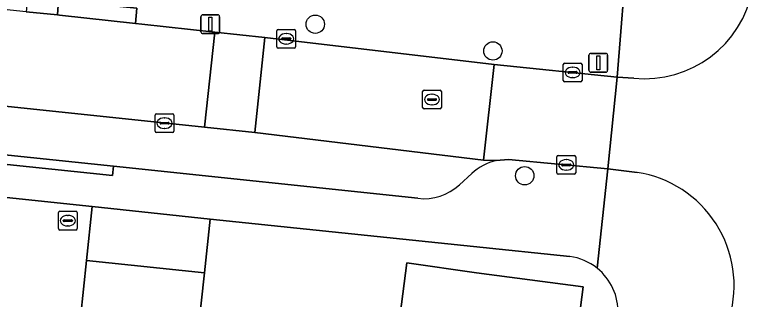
# Model space of a CAD drawing. Extents: x 163008 to 163854, y 382777 to 383982.
# Drawn here: x 163332.24 to 163371.81, y 383314.49 to 383329.64 of the extents above; entities that cross this region are included whole.
import ezdxf

# ---------------------------------------------------------------- set-up
doc = ezdxf.new("R2010")
doc.units = 0
for name, color, linetype in [('IMGEO_Boom', 7, 'Continuous'), ('IMGEO_Erf', 7, 'Continuous'), ('IMGEO_Kolk', 7, 'Continuous'), ('IMGEO_Lichtmast', 7, 'Continuous'), ('IMGEO_Muur', 7, 'Continuous'), ('IMGEO_Pand', 7, 'Continuous'), ('IMGEO_Parkeervlak_open', 7, 'Continuous'), ('IMGEO_Rijbaan_lokaal_gesloten', 7, 'Continuous'), ('IMGEO_Rijbaan_lokaal_open', 7, 'Continuous'), ('IMGEO_Rioolput', 7, 'Continuous'), ('IMGEO_Voetpad_open', 7, 'Continuous')]:
    doc.layers.add(name, color=color, linetype=linetype)

msp = doc.modelspace()

# ---------------------------------------------------------------- linework, layer by layer
at = {"layer": 'IMGEO_Boom'}
for centre in [(163348.231, 383329.138), (163357.687, 383327.712), (163359.383, 383321.063)]:
    msp.add_circle(centre, 0.489, dxfattribs=at)
at = {"layer": 'IMGEO_Erf'}
for points in [[(163361.776, 383316.761), (163356.656, 383317.295), (163342.638, 383318.756), (163342.331, 383315.88), (163342.004, 383312.818), (163341.691, 383309.886), (163341.372, 383306.902), (163341.053, 383303.919), (163340.733, 383300.927), (163340.413, 383297.933), (163340.346, 383297.301), (163346.345, 383296.52), (163345.983, 383293.743), (163345.543, 383290.588), (163340.487, 383291.293), (163339.771, 383291.392), (163339.826, 383291.786), (163339.549, 383291.816), (163337.671, 383273.302)], [(163352.464, 383311.464), (163353.114, 383316.421), (163356.808, 383315.885), (163362.49, 383315.136), (163361.745, 383309.375)]]:
    msp.add_lwpolyline(points, dxfattribs=at)
for centre, radius, start, end in [((163361.378, 383313.811), 2.977, 51.2693, 82.3241), ((163361.373, 383313.809), 2.981, 358.2034, 51.2085)]:
    msp.add_arc(centre, radius, start, end, dxfattribs=at)
at = {"layer": 'IMGEO_Kolk'}
for p, q in [((163346.188, 383327.936), (163346.188, 383328.788)), ((163346.263, 383328.862), (163347.115, 383328.862)), ((163347.189, 383328.788), (163347.189, 383327.936)), ((163346.447, 383328.356), (163346.447, 383328.368)), ((163346.885, 383328.319), (163346.487, 383328.319)), ((163346.49, 383328.405), (163346.888, 383328.405)), ((163346.676, 383328.642), (163346.701, 383328.642)), ((163346.931, 383328.368), (163346.931, 383328.356)), ((163347.115, 383327.862), (163346.263, 383327.862)), ((163346.699, 383328.082), (163346.674, 383328.082)), ((163361.508, 383327.069), (163362.36, 383327.069)), ((163361.433, 383326.143), (163361.433, 383326.995)), ((163361.921, 383326.849), (163361.946, 383326.849)), ((163362.434, 383326.995), (163362.434, 383326.143)), ((163361.692, 383326.563), (163361.692, 383326.575)), ((163362.13, 383326.526), (163361.732, 383326.526)), ((163361.735, 383326.612), (163362.133, 383326.612)), ((163361.944, 383326.289), (163361.919, 383326.289)), ((163362.176, 383326.575), (163362.176, 383326.563)), ((163362.36, 383326.069), (163361.508, 383326.069)), ((163339.783, 383324.365), (163340.635, 383324.365)), ((163339.708, 383323.439), (163339.708, 383324.291)), ((163340.01, 383323.908), (163340.408, 383323.908)), ((163340.196, 383324.145), (163340.221, 383324.145)), ((163340.709, 383324.291), (163340.709, 383323.439)), ((163339.967, 383323.859), (163339.967, 383323.871)), ((163340.405, 383323.822), (163340.007, 383323.822)), ((163340.219, 383323.585), (163340.194, 383323.585)), ((163340.451, 383323.871), (163340.451, 383323.859)), ((163340.635, 383323.365), (163339.783, 383323.365)), ((163361.094, 383321.214), (163361.094, 383322.066)), ((163361.169, 383322.14), (163362.021, 383322.14)), ((163361.582, 383321.92), (163361.607, 383321.92)), ((163362.095, 383322.066), (163362.095, 383321.214)), ((163361.353, 383321.634), (163361.353, 383321.646)), ((163361.791, 383321.597), (163361.393, 383321.597)), ((163361.396, 383321.683), (163361.794, 383321.683)), ((163361.837, 383321.646), (163361.837, 383321.634)), ((163362.021, 383321.14), (163361.169, 383321.14)), ((163361.605, 383321.36), (163361.58, 383321.36))]:
    msp.add_line(p, q, dxfattribs=at)
for points in [[(163346.188, 383327.936), (163346.188, 383328.788)], [(163346.263, 383328.862), (163347.115, 383328.862)], [(163347.189, 383328.788), (163347.189, 383327.936)], [(163347.115, 383327.862), (163346.263, 383327.862)], [(163361.508, 383327.069), (163362.36, 383327.069)], [(163361.433, 383326.143), (163361.433, 383326.995)], [(163362.434, 383326.995), (163362.434, 383326.143)], [(163362.36, 383326.069), (163361.508, 383326.069)], [(163339.783, 383324.365), (163340.635, 383324.365)], [(163339.708, 383323.439), (163339.708, 383324.291)], [(163340.709, 383324.291), (163340.709, 383323.439)], [(163340.635, 383323.365), (163339.783, 383323.365)], [(163361.094, 383321.214), (163361.094, 383322.066)], [(163361.169, 383322.14), (163362.021, 383322.14)], [(163362.095, 383322.066), (163362.095, 383321.214)], [(163362.021, 383321.14), (163361.169, 383321.14)]]:
    msp.add_lwpolyline(points, dxfattribs=at)
for centre, radius, start, end in [((163346.265, 383328.786), 0.0765, 91.552, 178.448), ((163346.265, 383328.786), 0.0765, 91.552, 178.448), ((163347.113, 383328.786), 0.0765, 1.552, 88.448), ((163347.113, 383328.786), 0.0765, 1.552, 88.448), ((163346.487, 383328.365), 0.0403, 85.8775, 175.7526), ((163346.484, 383328.355), 0.0366, 178.938, 274.7102), ((163346.888, 383328.362), 0.043, 264.8664, 352.4533), ((163346.892, 383328.367), 0.0386, 1.7309, 96.639), ((163346.265, 383327.938), 0.0765, 181.552, 268.448), ((163346.265, 383327.938), 0.0765, 181.552, 268.448), ((163347.113, 383327.938), 0.0765, 271.552, 358.448), ((163347.113, 383327.938), 0.0765, 271.552, 358.448), ((163361.51, 383326.993), 0.0765, 91.552, 178.448), ((163361.51, 383326.993), 0.0765, 91.552, 178.448), ((163362.358, 383326.993), 0.0765, 1.552, 88.448), ((163362.358, 383326.993), 0.0765, 1.552, 88.448), ((163361.732, 383326.572), 0.0403, 85.8775, 175.7526), ((163361.729, 383326.562), 0.0366, 178.938, 274.7102), ((163362.133, 383326.569), 0.043, 264.8664, 352.4533), ((163362.137, 383326.574), 0.0386, 1.7309, 96.639), ((163361.51, 383326.145), 0.0765, 181.552, 268.448), ((163361.51, 383326.145), 0.0765, 181.552, 268.448), ((163362.358, 383326.145), 0.0765, 271.552, 358.448), ((163362.358, 383326.145), 0.0765, 271.552, 358.448), ((163339.785, 383324.289), 0.0765, 91.552, 178.448), ((163339.785, 383324.289), 0.0765, 91.552, 178.448), ((163340.633, 383324.289), 0.0765, 1.552, 88.448), ((163340.633, 383324.289), 0.0765, 1.552, 88.448), ((163340.007, 383323.868), 0.0403, 85.8775, 175.7526), ((163340.412, 383323.87), 0.0386, 1.7309, 96.639), ((163340.004, 383323.858), 0.0366, 178.938, 274.7102), ((163340.408, 383323.865), 0.043, 264.8664, 352.4533), ((163339.785, 383323.441), 0.0765, 181.552, 268.448), ((163339.785, 383323.441), 0.0765, 181.552, 268.448), ((163340.633, 383323.441), 0.0765, 271.552, 358.448), ((163340.633, 383323.441), 0.0765, 271.552, 358.448), ((163361.171, 383322.064), 0.0765, 91.552, 178.448), ((163361.171, 383322.064), 0.0765, 91.552, 178.448), ((163362.019, 383322.064), 0.0765, 1.552, 88.448), ((163362.019, 383322.064), 0.0765, 1.552, 88.448), ((163361.393, 383321.643), 0.0403, 85.8775, 175.7526), ((163361.39, 383321.633), 0.0366, 178.938, 274.7102), ((163361.794, 383321.64), 0.043, 264.8664, 352.4533), ((163361.798, 383321.645), 0.0386, 1.7309, 96.639), ((163361.171, 383321.216), 0.0765, 181.552, 268.448), ((163361.171, 383321.216), 0.0765, 181.552, 268.448), ((163362.019, 383321.216), 0.0765, 271.552, 358.448), ((163362.019, 383321.216), 0.0765, 271.552, 358.448)]:
    msp.add_arc(centre, radius, start, end, dxfattribs=at)
for centre, major_axis, ratio, start_param, end_param in [((163346.675, 383328.362), (-0.387, 0.002), 0.722429, 4.712389, 7.853982), ((163346.7, 383328.362), (-0.39, 0.002), 0.717154, 1.570796, 4.712389), ((163361.92, 383326.569), (-0.387, 0.002), 0.722429, 4.712389, 7.853982), ((163361.945, 383326.569), (-0.39, 0.002), 0.717154, 1.570796, 4.712389), ((163340.195, 383323.865), (-0.387, 0.002), 0.722429, 4.712389, 7.853982), ((163340.22, 383323.865), (-0.39, 0.002), 0.717154, 1.570796, 4.712389), ((163361.581, 383321.64), (-0.387, 0.002), 0.722429, 4.712389, 7.853982), ((163361.606, 383321.64), (-0.39, 0.002), 0.717154, 1.570796, 4.712389)]:
    msp.add_ellipse(centre, major_axis=major_axis, ratio=ratio, start_param=start_param, end_param=end_param, dxfattribs=at)
at = {"layer": 'IMGEO_Lichtmast'}
for p, q in [((163342.151, 383328.737), (163342.151, 383329.537)), ((163342.151, 383329.537), (163342.151, 383328.737)), ((163342.251, 383329.637), (163343.041, 383329.637)), ((163343.041, 383329.637), (163342.251, 383329.637)), ((163343.141, 383329.537), (163343.141, 383328.737)), ((163343.141, 383328.737), (163343.141, 383329.537)), ((163343.041, 383328.637), (163342.251, 383328.637)), ((163342.251, 383328.637), (163343.041, 383328.637)), ((163362.804, 383326.68), (163362.804, 383327.48)), ((163362.804, 383327.48), (163362.804, 383326.68)), ((163362.904, 383327.58), (163363.694, 383327.58)), ((163363.694, 383327.58), (163362.904, 383327.58)), ((163363.794, 383327.48), (163363.794, 383326.68)), ((163363.794, 383326.68), (163363.794, 383327.48)), ((163363.694, 383326.58), (163362.904, 383326.58)), ((163362.904, 383326.58), (163363.694, 383326.58))]:
    msp.add_line(p, q, dxfattribs=at)
for points in [[(163342.571, 383329.512), (163342.721, 383329.512), (163342.721, 383328.762), (163342.571, 383328.762), (163342.571, 383329.512)], [(163363.224, 383327.455), (163363.374, 383327.455), (163363.374, 383326.705), (163363.224, 383326.705), (163363.224, 383327.455)]]:
    msp.add_lwpolyline(points, dxfattribs=at)
for centre, start, end in [((163342.251, 383329.537), 90, 180), ((163342.251, 383329.537), 90, 180), ((163343.041, 383329.537), 0, 90), ((163343.041, 383329.537), 360, 90), ((163342.251, 383328.737), 180, 270), ((163342.251, 383328.737), 180, 270), ((163343.041, 383328.737), 270, 0), ((163343.041, 383328.737), 270, 0), ((163362.904, 383327.48), 90, 180), ((163362.904, 383327.48), 90, 180), ((163363.694, 383327.48), 0, 90), ((163363.694, 383327.48), 360, 90), ((163362.904, 383326.68), 180, 270), ((163362.904, 383326.68), 180, 270), ((163363.694, 383326.68), 270, 0), ((163363.694, 383326.68), 270, 0)]:
    msp.add_arc(centre, 0.1, start, end, dxfattribs=at)
at = {"layer": 'IMGEO_Muur'}
msp.add_lwpolyline([(163342.638, 383318.756), (163356.656, 383317.295)], dxfattribs=at)
at = {"layer": 'IMGEO_Pand'}
for points in [[(163336.056, 383316.546), (163342.331, 383315.88), (163342.638, 383318.756), (163336.363, 383319.426)], [(163335.729, 383313.483), (163342.004, 383312.818), (163342.331, 383315.88), (163336.056, 383316.546)], [(163352.354, 383310.624), (163361.745, 383309.375), (163362.49, 383315.136), (163356.808, 383315.885), (163353.114, 383316.421), (163352.464, 383311.464)]]:
    msp.add_lwpolyline(points, close=True, dxfattribs=at)
at = {"layer": 'IMGEO_Parkeervlak_open'}
for points in [[(163357.869, 383321.869), (163357.191, 383321.885), (163345.01, 383323.363), (163342.345, 383323.645), (163264.288, 383331.894), (163261.682, 383332.169), (163260.519, 383332.292)], [(163264.588, 383329.254), (163329.829, 383322.377), (163337.498, 383321.569), (163353.697, 383319.861)], [(163355.903, 383320.575), (163356.565, 383321.188)]]:
    msp.add_lwpolyline(points, dxfattribs=at)
for centre, radius, start, end in [((163358.522, 383319.03), 2.913, 102.9514, 132.1992), ((163354.033, 383322.589), 2.749, 262.9865, 312.8832)]:
    msp.add_arc(centre, radius, start, end, dxfattribs=at)
at = {"layer": 'IMGEO_Rijbaan_lokaal_gesloten'}
msp.add_lwpolyline([(163357.191, 383321.885), (163357.869, 383321.869), (163358.514, 383321.929), (163363.814, 383321.422), (163364.312, 383326.317), (163357.761, 383326.997)], close=True, dxfattribs=at)
for points in [[(163364.312, 383326.317), (163363.814, 383321.422)], [(163365.186, 383326.265), (163364.312, 383326.317)], [(163363.814, 383321.422), (163365.36, 383321.242)]]:
    msp.add_lwpolyline(points, dxfattribs=at)
for centre, radius, start, end in [((163365.762, 383332.098), 5.862, 264.3577, 349.2518), ((163364.428, 383315.214), 6.1, 343.9829, 81.213)]:
    msp.add_arc(centre, radius, start, end, dxfattribs=at)
at = {"layer": 'IMGEO_Rijbaan_lokaal_open'}
for points in [[(163308.306, 383332.445), (163294.491, 383333.86), (163294.277, 383333.901), (163264.838, 383337.06), (163264.288, 383331.894), (163342.345, 383323.645), (163342.881, 383328.717), (163338.995, 383329.144), (163338.661, 383329.18), (163334.627, 383329.617), (163334.51, 383329.629), (163332.849, 383329.802), (163325.729, 383330.567)], [(163342.345, 383323.645), (163345.01, 383323.363), (163345.545, 383328.424), (163342.881, 383328.717)], [(163357.761, 383326.997), (163345.545, 383328.424), (163345.01, 383323.363), (163357.191, 383321.885)]]:
    msp.add_lwpolyline(points, close=True, dxfattribs=at)
msp.add_lwpolyline([(163327.49, 383291.348), (163333.239, 383290.669), (163333.483, 383292.463), (163333.82, 383295.615), (163334.138, 383298.597), (163334.458, 383301.591), (163334.778, 383304.584), (163335.097, 383307.567), (163335.415, 383310.55), (163335.729, 383313.483), (163336.056, 383316.546), (163336.363, 383319.426), (163330.432, 383320.051)], dxfattribs=at)
at = {"layer": 'IMGEO_Rioolput'}
for p, q in [((163353.947, 383324.698), (163353.947, 383325.55)), ((163354.022, 383325.624), (163354.874, 383325.624)), ((163354.948, 383325.55), (163354.948, 383324.698)), ((163354.206, 383325.118), (163354.206, 383325.13)), ((163354.249, 383325.167), (163354.647, 383325.167)), ((163354.435, 383325.404), (163354.46, 383325.404)), ((163354.69, 383325.13), (163354.69, 383325.118)), ((163354.644, 383325.081), (163354.246, 383325.081)), ((163354.458, 383324.844), (163354.433, 383324.844)), ((163354.874, 383324.624), (163354.022, 383324.624)), ((163334.636, 383319.169), (163335.488, 383319.169)), ((163334.561, 383318.243), (163334.561, 383319.095)), ((163335.049, 383318.949), (163335.074, 383318.949)), ((163335.562, 383319.095), (163335.562, 383318.243)), ((163334.82, 383318.663), (163334.82, 383318.675)), ((163335.258, 383318.626), (163334.86, 383318.626)), ((163334.863, 383318.712), (163335.261, 383318.712)), ((163335.072, 383318.389), (163335.047, 383318.389)), ((163335.304, 383318.675), (163335.304, 383318.663)), ((163335.488, 383318.169), (163334.636, 383318.169))]:
    msp.add_line(p, q, dxfattribs=at)
for points in [[(163353.947, 383324.698), (163353.947, 383325.55)], [(163354.022, 383325.624), (163354.874, 383325.624)], [(163354.948, 383325.55), (163354.948, 383324.698)], [(163354.874, 383324.624), (163354.022, 383324.624)], [(163334.636, 383319.169), (163335.488, 383319.169)], [(163334.561, 383318.243), (163334.561, 383319.095)], [(163335.562, 383319.095), (163335.562, 383318.243)], [(163335.488, 383318.169), (163334.636, 383318.169)]]:
    msp.add_lwpolyline(points, dxfattribs=at)
for centre, radius, start, end in [((163354.024, 383325.548), 0.0765, 91.552, 178.448), ((163354.024, 383325.548), 0.0765, 91.552, 178.448), ((163354.872, 383325.548), 0.0765, 1.552, 88.448), ((163354.872, 383325.548), 0.0765, 1.552, 88.448), ((163354.246, 383325.127), 0.0403, 85.8775, 175.7526), ((163354.243, 383325.117), 0.0366, 178.938, 274.7102), ((163354.647, 383325.124), 0.043, 264.8664, 352.4533), ((163354.651, 383325.129), 0.0386, 1.7309, 96.639), ((163354.024, 383324.7), 0.0765, 181.552, 268.448), ((163354.024, 383324.7), 0.0765, 181.552, 268.448), ((163354.872, 383324.7), 0.0765, 271.552, 358.448), ((163354.872, 383324.7), 0.0765, 271.552, 358.448), ((163334.638, 383319.093), 0.0765, 91.552, 178.448), ((163334.638, 383319.093), 0.0765, 91.552, 178.448), ((163335.486, 383319.093), 0.0765, 1.552, 88.448), ((163335.486, 383319.093), 0.0765, 1.552, 88.448), ((163334.86, 383318.672), 0.0403, 85.8775, 175.7526), ((163334.857, 383318.662), 0.0366, 178.938, 274.7102), ((163335.261, 383318.669), 0.043, 264.8664, 352.4533), ((163335.265, 383318.674), 0.0386, 1.7309, 96.639), ((163334.638, 383318.245), 0.0765, 181.552, 268.448), ((163334.638, 383318.245), 0.0765, 181.552, 268.448), ((163335.486, 383318.245), 0.0765, 271.552, 358.448), ((163335.486, 383318.245), 0.0765, 271.552, 358.448)]:
    msp.add_arc(centre, radius, start, end, dxfattribs=at)
for centre, major_axis, ratio, start_param, end_param in [((163354.434, 383325.124), (-0.387, 0.002), 0.722429, 4.712389, 7.853982), ((163354.459, 383325.124), (-0.39, 0.002), 0.717154, 1.570796, 4.712389), ((163335.048, 383318.669), (-0.387, 0.002), 0.722429, 4.712389, 7.853982), ((163335.073, 383318.669), (-0.39, 0.002), 0.717154, 1.570796, 4.712389)]:
    msp.add_ellipse(centre, major_axis=major_axis, ratio=ratio, start_param=start_param, end_param=end_param, dxfattribs=at)
at = {"layer": 'IMGEO_Voetpad_open'}
for points in [[(163372.453, 383413.489), (163371.976, 383406.904), (163371.654, 383404.261), (163371.236, 383398.492), (163370.76, 383391.917), (163370.295, 383385.49), (163369.87, 383379.618), (163369.779, 383378.304), (163369.688, 383377.017), (163369.316, 383372.012), (163368.944, 383367.009), (163368.586, 383364.662), (163368.121, 383358.372), (163367.651, 383352.011), (163367.181, 383345.653), (163366.722, 383339.456), (163366.252, 383333.09), (163364.86, 383333.195), (163364.312, 383326.317), (163365.186, 383326.265)], [(163308.306, 383332.445), (163325.729, 383330.567), (163325.788, 383331.106), (163332.905, 383330.313), (163332.849, 383329.802), (163334.51, 383329.629), (163334.574, 383330.406), (163338.738, 383329.999), (163338.661, 383329.18), (163338.995, 383329.144), (163342.881, 383328.717), (163345.545, 383328.424), (163357.761, 383326.997), (163364.312, 383326.317), (163364.86, 383333.195), (163362.567, 383333.367)], [(163353.697, 383319.861), (163337.498, 383321.569), (163337.446, 383321.072), (163329.777, 383321.88), (163329.829, 383322.377), (163264.588, 383329.254)], [(163258.982, 383327.582), (163328.943, 383320.208), (163329.161, 383320.185), (163330.245, 383320.071), (163330.432, 383320.051), (163336.363, 383319.426), (163342.638, 383318.756), (163356.656, 383317.295), (163361.776, 383316.761)], [(163363.241, 383316.133), (163363.814, 383321.422), (163358.514, 383321.929), (163357.869, 383321.869)], [(163356.565, 383321.188), (163355.903, 383320.575)], [(163365.36, 383321.242), (163363.814, 383321.422), (163363.241, 383316.133)]]:
    msp.add_lwpolyline(points, dxfattribs=at)
for points in [[(163334.51, 383329.629), (163334.627, 383329.617), (163338.661, 383329.18), (163338.738, 383329.999), (163334.574, 383330.406)], [(163337.498, 383321.569), (163329.829, 383322.377), (163329.777, 383321.88), (163337.446, 383321.072)]]:
    msp.add_lwpolyline(points, close=True, dxfattribs=at)
for centre, radius, start, end in [((163365.762, 383332.098), 5.862, 264.3577, 349.2518), ((163358.522, 383319.03), 2.913, 102.9514, 132.1992), ((163364.428, 383315.214), 6.1, 343.9829, 81.213), ((163354.033, 383322.589), 2.749, 262.9865, 312.8832), ((163361.378, 383313.811), 2.977, 51.2693, 82.3241), ((163361.373, 383313.809), 2.981, 358.2034, 51.2085)]:
    msp.add_arc(centre, radius, start, end, dxfattribs=at)

doc.saveas('drawing.dxf')
